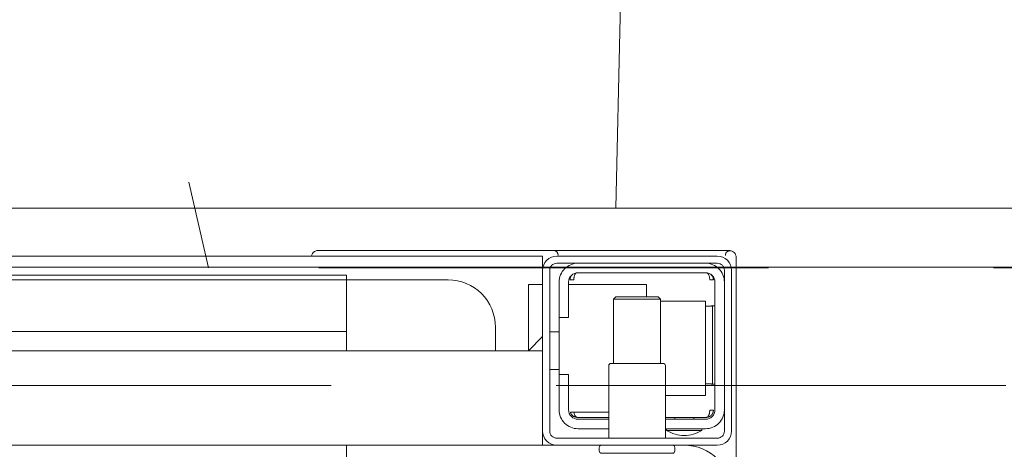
# Model space of a CAD drawing. Header units: millimetres. Extents: x 28291 to 177760, y -399809 to -170937.
# Tile 757 of 905: x 73942 to 73963, y -194623 to -194614. Entities that reach past the tile are written whole.
import ezdxf

# ---------------------------------------------------------------- set-up
doc = ezdxf.new("R2010")
doc.units = ezdxf.units.MM
doc.linetypes.add('HIDDEN2', pattern=[4.7625, 3.175, -1.5875])
doc.layers.get('0').update_dxf_attribs({"lineweight": 0})
doc.layers.add('!! 0_ Istn-okna - wymienione', color=9, linetype='Continuous', lineweight=13, true_color=0x808080)
doc.layers.add('!! 2 ZABUDOWA GK-MDF', color=7, linetype='Continuous', lineweight=13, true_color=0x7a7a7a)
doc.layers.add('!! 2_WYBURZENIA DO REMONTU', color=7, linetype='Continuous', lineweight=0, true_color=0x4d4d4d, plot=False)
doc.layers.add('!!_@ wypos sanit nd', color=7, linetype='Continuous', lineweight=0, plot=False)
doc.styles.add('TXT', font='simplex.shx')
doc.dimstyles.new('DIM50', dxfattribs={"dimscale": 5, "dimtxt": 2.5, "dimasz": 1.5, "dimexe": 0, "dimexo": 0, "dimgap": 0.5, "dimtad": 1, "dimdec": 4, "dimrnd": 0.5, "dimdsep": 46, "dimtxsty": 'TXT', "dimblk1": 'TICK1', "dimblk2": 'TICK1', "dimsah": 1, "dimcen": 0, "dimse1": 1, "dimse2": 1, "dimclrd": 1, "dimclre": 7, "dimclrt": 9, "dimadec": 0, "dimazin": 0, "dimtfac": 1, "dimtdec": 4, "dimtmove": 2, "dimatfit": 3, "dimldrblk": 'TICK1', "dimfxl": 1, "dimtolj": 1, "dimarcsym": 0})

# ---------------------------------------------------------------- blocks, each defined once
blk = doc.blocks.new('A$Cff2eaf8b')
for points in [[(-0.15993, -0.0325), (-0.17249, -0.0325, 0.405519), (-0.172, -0.032), (-0.172, -0.0313, 0.414214), (-0.1725, -0.0308), (-0.1875, -0.0308, 0.414214), (-0.188, -0.0313), (-0.188, -0.032, 0.405519), (-0.18751, -0.0325), (-0.19, -0.0325, -0.414214), (-0.2, -0.0225), (-0.2, 0.0575, -0.266001), (-0.19506, 0.06612)], [(-0.18625, -0.03562, 0.119096), (-0.19, -0.03454, 0.119096), (-0.19375, -0.03562)], [(-0.186, -0.034), (-0.186, -0.0493, 0.414214), (-0.1855, -0.0498), (-0.1745, -0.0498, 0.414214), (-0.174, -0.0493), (-0.174, -0.034)], [(-0.1985, -0.04, -0.414214), (-0.1945, -0.036), (-0.18625, -0.036), (-0.18625, -0.03562), (-0.19375, -0.03562), (-0.19375, -0.036)], [(-0.174, -0.036), (-0.1675, -0.036, -0.414214), (-0.1635, -0.04), (-0.16353, -0.0395)], [(-0.186, -0.038), (-0.1945, -0.038, 0.414214), (-0.1965, -0.04), (-0.1965, -0.067, 0.414214), (-0.1945, -0.069), (-0.1675, -0.069, 0.414214), (-0.1655, -0.067), (-0.1655, -0.0595), (-0.1635, -0.0595), (-0.1635, -0.04)], [(-0.1635, -0.0475), (-0.1655, -0.0475), (-0.1655, -0.04, 0.414214), (-0.1675, -0.038), (-0.174, -0.038)], [(-0.1945, -0.06193), (-0.19515, -0.06194), (-0.19542, -0.06194), (-0.1956, -0.06194), (-0.19567, -0.06194, 0.116465), (-0.19589, -0.062), (-0.19601, -0.06205), (-0.19601, -0.04535), (-0.19589, -0.0454, 0.116465), (-0.19567, -0.04546), (-0.19542, -0.04546), (-0.19515, -0.04546), (-0.1945, -0.04547)], [(-0.15, -0.0525), (-0.15, -0.0575, 0.414214), (-0.14, -0.0675), (-0.11847, -0.0675), (-0.11847, -0.0525)], [(-0.1675, -0.071, 0.414214), (-0.1635, -0.067), (-0.1635, -0.0595)], [(-0.1985, -0.067, 0.414214), (-0.1945, -0.071)], [(-0.20099, -0.0722, 0.198909), (-0.20056, -0.07326, 0.091301), (-0.20011, -0.07356)], [(-0.16237, -0.07369), (-0.1625, -0.07369), (-0.16269, -0.07369), (-0.16294, -0.07369), (-0.16323, -0.07369), (-0.16357, -0.07369), (-0.16393, -0.07369), (-0.16428, -0.07369), (-0.19771, -0.07369), (-0.19841, -0.07369), (-0.19903, -0.07369), (-0.19948, -0.07369), (-0.19961, -0.07369), (-0.19973, -0.07367), (-0.19984, -0.07365), (-0.20003, -0.07359, 0.517033), (-0.1987, -0.07266)], [(-0.1633, -0.0727, 0.412536), (-0.1623, -0.0737), (-0.11251, -0.0737), (-0.11222, -0.07367), (-0.11194, -0.07358), (-0.11168, -0.07345), (-0.11145, -0.07326), (-0.11126, -0.07304), (-0.11112, -0.07278), (-0.11104, -0.0725)]]:
    blk.add_lwpolyline(points, format="xyb")
for points in [[(-0.11847, -0.0325), (-0.11847, 0.0575), (0.11153, 0.0575), (0.11153, -0.0325)], [(-0.20099, -0.02721), (-0.20099, -0.0722)], [(-0.16, -0.0355), (-0.16, -0.0325), (0.16, -0.0325), (0.16, -0.0355)], [(-0.16, -0.0485), (-0.16, -0.0365)], [(-0.19478, -0.0384), (-0.186, -0.0384)], [(-0.192, -0.038), (-0.192, -0.0384)], [(-0.188, -0.038), (-0.188, -0.0384)], [(-0.16664, -0.0395), (-0.16666, -0.03934), (-0.16669, -0.03923), (-0.16672, -0.03912), (-0.16675, -0.03902), (-0.16679, -0.03892), (-0.16684, -0.03881), (-0.16689, -0.03872), (-0.16695, -0.03863), (-0.16702, -0.03855), (-0.1671, -0.03848), (-0.16718, -0.03843), (-0.16729, -0.0384), (-0.16718, -0.03841), (-0.16708, -0.03842), (-0.16696, -0.03845), (-0.16686, -0.03848), (-0.16677, -0.03851), (-0.16666, -0.03856), (-0.16657, -0.03861), (-0.16646, -0.03868), (-0.16636, -0.03876), (-0.16627, -0.03884), (-0.16618, -0.03894), (-0.1661, -0.03904), (-0.16603, -0.03915), (-0.16598, -0.03926), (-0.16593, -0.03938), (-0.16589, -0.0395), (-0.174, -0.0395)], [(-0.174, -0.0384), (-0.16722, -0.0384)], [(-0.185, -0.063), (-0.1945, -0.063), (-0.1945, -0.043), (-0.186, -0.043)], [(-0.19591, -0.04539), (-0.19602, -0.04539), (-0.19616, -0.04539), (-0.19632, -0.04539), (-0.1965, -0.04539)], [(-0.185, -0.0498), (-0.185, -0.06342), (-0.1845, -0.06392), (-0.1755, -0.06392), (-0.175, -0.06342), (-0.175, -0.0498)], [(-0.1615, -0.0485), (-0.1635, -0.0485)], [(0.16, -0.0555), (0.157, -0.0525), (0.16, -0.0525), (-0.16, -0.0525), (-0.157, -0.0525), (-0.16, -0.0555)], [(-0.157, -0.0525), (-0.157, -0.0665), (-0.16, -0.0665)], [(0.10602, -0.0525), (0.10602, -0.05658), (-0.11847, -0.05658)], [(-0.1615, -0.0565), (-0.1635, -0.0565)], [(-0.1965, -0.06201), (-0.19632, -0.06201), (-0.19616, -0.06201), (-0.19602, -0.06201), (-0.19591, -0.06201)], [(-0.175, -0.06342), (-0.185, -0.06342)], [(-0.182, -0.06392), (-0.182, -0.0665), (-0.1655, -0.0665)], [(-0.16636, -0.06865), (-0.16625, -0.06854), (-0.16619, -0.06847), (-0.16612, -0.06839), (-0.16606, -0.0683), (-0.16601, -0.0682), (-0.16596, -0.06811), (-0.16592, -0.06801), (-0.16589, -0.0679), (-0.16586, -0.0678), (-0.16584, -0.06769), (-0.16583, -0.06759), (-0.16583, -0.06749), (-0.16593, -0.0675), (-0.16607, -0.0675), (-0.1663, -0.0675), (-0.16641, -0.0675), (-0.16651, -0.0675), (-0.16661, -0.0675), (-0.16661, -0.0676), (-0.16662, -0.0677), (-0.16663, -0.0678), (-0.16664, -0.0679), (-0.16665, -0.068), (-0.16667, -0.06811), (-0.1667, -0.06821), (-0.16673, -0.06831), (-0.16676, -0.06841), (-0.1668, -0.06852), (-0.16685, -0.06862), (-0.1669, -0.06871), (-0.16697, -0.0688), (-0.16704, -0.06887), (-0.16712, -0.06893), (-0.16725, -0.069), (-0.19475, -0.069), (-0.19493, -0.0689), (-0.19501, -0.06882), (-0.19508, -0.06874), (-0.19513, -0.06865), (-0.19518, -0.06855), (-0.19522, -0.06846), (-0.19526, -0.06835), (-0.19529, -0.06825), (-0.19532, -0.06813), (-0.19534, -0.06803), (-0.19536, -0.06793), (-0.19537, -0.06783), (-0.19538, -0.06772), (-0.19539, -0.0676), (-0.19539, -0.0675), (-0.19617, -0.06751), (-0.19616, -0.06762), (-0.19615, -0.06772), (-0.19613, -0.06783), (-0.19611, -0.06793), (-0.19607, -0.06803), (-0.19603, -0.06813), (-0.19598, -0.06823), (-0.19593, -0.06832), (-0.19586, -0.06841), (-0.19579, -0.06849), (-0.19572, -0.06857), (-0.19563, -0.06865)], [(-0.03305, -0.0725), (-0.16, -0.0725), (-0.16, -0.0695)]]:
    blk.add_lwpolyline(points)
for points in [[(-0.2, -0.0695), (-0.2, -0.0355, -0.414214), (-0.197, -0.0325), (-0.163, -0.0325, -0.414214), (-0.16, -0.0355), (-0.16, -0.0695, -0.414214), (-0.163, -0.0725), (-0.197, -0.0725, -0.414214)], [(-0.1615, -0.0355), (-0.1615, -0.0695, -0.414214), (-0.163, -0.071), (-0.197, -0.071, -0.414214), (-0.1985, -0.0695), (-0.1985, -0.0355, -0.414214), (-0.197, -0.034), (-0.163, -0.034, -0.414214)]]:
    blk.add_lwpolyline(points, format="xyb", close=True)
for points in [[(-0.19467, -0.0384), (-0.19467, -0.0384), (-0.19467, -0.0384), (-0.19466, -0.0384), (-0.19466, -0.0384), (-0.19466, -0.0384), (-0.19466, -0.0384), (-0.19466, -0.0384), (-0.19466, -0.0384), (-0.19466, -0.0384), (-0.19466, -0.0384), (-0.19466, -0.0384), (-0.19466, -0.0384), (-0.19466, -0.0384), (-0.19466, -0.0384), (-0.19467, -0.0384), (-0.19467, -0.0384), (-0.19467, -0.0384), (-0.19467, -0.0384), (-0.19467, -0.0384), (-0.19468, -0.0384), (-0.19468, -0.0384), (-0.19468, -0.0384), (-0.19469, -0.0384), (-0.1947, -0.0384), (-0.19471, -0.0384), (-0.19471, -0.0384), (-0.19471, -0.0384), (-0.19471, -0.0384), (-0.19472, -0.0384), (-0.19472, -0.0384), (-0.19472, -0.0384), (-0.19472, -0.03841), (-0.19473, -0.03841), (-0.19473, -0.03841), (-0.19473, -0.03841), (-0.19473, -0.03841), (-0.19473, -0.03841), (-0.19474, -0.03841), (-0.19474, -0.03841), (-0.19474, -0.03841), (-0.19474, -0.03841), (-0.19474, -0.03841), (-0.19474, -0.03841), (-0.19475, -0.03841), (-0.19475, -0.03841), (-0.19475, -0.03841), (-0.19475, -0.03841), (-0.19476, -0.03841), (-0.19476, -0.03841), (-0.19476, -0.03841), (-0.19476, -0.03841), (-0.19477, -0.03842), (-0.19477, -0.03842), (-0.19477, -0.03842), (-0.19478, -0.03842), (-0.19479, -0.03842), (-0.19479, -0.03842), (-0.1948, -0.03843), (-0.19481, -0.03843), (-0.19481, -0.03843), (-0.19482, -0.03844), (-0.19483, -0.03844), (-0.19484, -0.03844), (-0.19484, -0.03845), (-0.19485, -0.03845), (-0.19486, -0.03845), (-0.19486, -0.03846), (-0.19487, -0.03846), (-0.19488, -0.03847), (-0.19489, -0.03847), (-0.19489, -0.03848), (-0.1949, -0.03848), (-0.19491, -0.03849), (-0.19491, -0.03849), (-0.19492, -0.0385), (-0.19493, -0.0385), (-0.19493, -0.03851), (-0.19494, -0.03851), (-0.19495, -0.03852), (-0.19495, -0.03852), (-0.19496, -0.03853), (-0.19497, -0.03854), (-0.19497, -0.03854), (-0.19498, -0.03855), (-0.19499, -0.03856), (-0.19499, -0.03856), (-0.195, -0.03857), (-0.19501, -0.03858), (-0.19501, -0.03859), (-0.19502, -0.03859), (-0.19503, -0.0386), (-0.19503, -0.03861), (-0.19504, -0.03862), (-0.19505, -0.03862), (-0.19505, -0.03863), (-0.19506, -0.03864), (-0.19507, -0.03865), (-0.19507, -0.03866), (-0.19508, -0.03867), (-0.19508, -0.03868), (-0.19509, -0.03869), (-0.1951, -0.03869), (-0.1951, -0.0387), (-0.19511, -0.03871), (-0.19511, -0.03872), (-0.19512, -0.03873), (-0.19512, -0.03874), (-0.19513, -0.03875), (-0.19514, -0.03876), (-0.19514, -0.03877), (-0.19515, -0.03878), (-0.19515, -0.03879), (-0.19516, -0.0388), (-0.19516, -0.03881), (-0.19517, -0.03882), (-0.19517, -0.03884), (-0.19518, -0.03885), (-0.19518, -0.03886), (-0.19519, -0.03887), (-0.1952, -0.03888), (-0.1952, -0.03889), (-0.19521, -0.0389), (-0.19521, -0.03891), (-0.19521, -0.03893), (-0.19522, -0.03894), (-0.19522, -0.03895), (-0.19523, -0.03896), (-0.19523, -0.03897), (-0.19524, -0.03899), (-0.19524, -0.039), (-0.19525, -0.03901), (-0.19525, -0.03902), (-0.19526, -0.03905), (-0.19527, -0.03907), (-0.19528, -0.0391), (-0.19528, -0.03912), (-0.19529, -0.03915), (-0.1953, -0.03918), (-0.19531, -0.0392), (-0.19531, -0.03923), (-0.19532, -0.03926), (-0.19532, -0.03928), (-0.19533, -0.03931), (-0.19533, -0.03933), (-0.19534, -0.03936), (-0.19534, -0.03939), (-0.19535, -0.03941), (-0.19535, -0.03944), (-0.19536, -0.03947), (-0.19536, -0.03949), (-0.19536, -0.03952), (-0.19537, -0.03955), (-0.19537, -0.03957), (-0.19537, -0.0396), (-0.19537, -0.03961), (-0.19537, -0.03962), (-0.19538, -0.03963), (-0.19538, -0.03963), (-0.19538, -0.03964), (-0.19538, -0.03965), (-0.19538, -0.03965), (-0.19538, -0.03966), (-0.19538, -0.03966), (-0.19538, -0.03967), (-0.19538, -0.03967), (-0.19538, -0.03968), (-0.19538, -0.03969), (-0.19538, -0.03969), (-0.19538, -0.0397), (-0.19538, -0.0397), (-0.19538, -0.0397), (-0.19538, -0.03971), (-0.19538, -0.03971), (-0.19538, -0.03972), (-0.19538, -0.03972), (-0.19538, -0.03972), (-0.19538, -0.03973), (-0.19538, -0.03973), (-0.19538, -0.03973), (-0.19538, -0.03974), (-0.19538, -0.03974), (-0.19538, -0.03974), (-0.19538, -0.03974), (-0.19538, -0.03975), (-0.19538, -0.03975), (-0.19538, -0.03975), (-0.19538, -0.03976), (-0.19538, -0.03976), (-0.19538, -0.03977), (-0.19538, -0.03977), (-0.19539, -0.03978), (-0.19539, -0.03978), (-0.19539, -0.03979), (-0.19539, -0.03979), (-0.19539, -0.03979), (-0.19539, -0.0398), (-0.19539, -0.0398), (-0.19539, -0.03981), (-0.19539, -0.03981), (-0.19539, -0.03982), (-0.19538, -0.03982), (-0.19538, -0.03983), (-0.19538, -0.03983), (-0.19538, -0.03984), (-0.19538, -0.03984), (-0.19538, -0.03984), (-0.19538, -0.03985), (-0.19538, -0.03986), (-0.19538, -0.03986), (-0.19538, -0.03987), (-0.19538, -0.03987), (-0.19538, -0.03987), (-0.19538, -0.03988), (-0.19538, -0.03988), (-0.19538, -0.03989), (-0.19538, -0.03989), (-0.19538, -0.03989), (-0.19538, -0.03989), (-0.19538, -0.0399), (-0.19538, -0.0399), (-0.19539, -0.0399), (-0.19539, -0.0399), (-0.19539, -0.0399), (-0.19539, -0.0399), (-0.19539, -0.0399), (-0.19539, -0.03991), (-0.1954, -0.03991), (-0.1954, -0.03991), (-0.1954, -0.03991), (-0.1954, -0.03991), (-0.1954, -0.03991), (-0.19541, -0.03991), (-0.19541, -0.03991), (-0.19542, -0.03991), (-0.19542, -0.03991), (-0.19543, -0.0399), (-0.19544, -0.0399), (-0.19545, -0.0399), (-0.19545, -0.0399), (-0.19546, -0.0399), (-0.19546, -0.0399), (-0.19547, -0.0399), (-0.19547, -0.0399), (-0.19548, -0.0399), (-0.19549, -0.0399), (-0.1955, -0.0399), (-0.1955, -0.0399), (-0.19551, -0.0399), (-0.19552, -0.0399), (-0.19553, -0.0399), (-0.19554, -0.0399), (-0.19555, -0.0399), (-0.19556, -0.0399), (-0.19557, -0.0399), (-0.19558, -0.0399), (-0.19559, -0.0399), (-0.19561, -0.0399), (-0.19564, -0.0399), (-0.19566, -0.0399), (-0.19568, -0.0399), (-0.1957, -0.0399), (-0.19574, -0.0399), (-0.19576, -0.0399), (-0.19578, -0.0399), (-0.19595, -0.0399), (-0.19596, -0.0399), (-0.19598, -0.0399), (-0.19599, -0.0399), (-0.19601, -0.0399), (-0.19602, -0.0399), (-0.19603, -0.0399), (-0.19604, -0.0399), (-0.19605, -0.0399), (-0.19606, -0.0399), (-0.19607, -0.0399), (-0.19608, -0.0399), (-0.19609, -0.0399), (-0.1961, -0.0399), (-0.19611, -0.0399), (-0.19612, -0.0399), (-0.19613, -0.03989), (-0.19614, -0.03989), (-0.19614, -0.03989), (-0.19615, -0.03989), (-0.19615, -0.03989), (-0.19615, -0.03989), (-0.19615, -0.03989), (-0.19616, -0.03989), (-0.19616, -0.03989), (-0.19616, -0.03989), (-0.19616, -0.0399), (-0.19616, -0.0399), (-0.19616, -0.0399), (-0.19616, -0.0399), (-0.19616, -0.0399), (-0.19617, -0.0399), (-0.19617, -0.03991), (-0.19617, -0.03991), (-0.19617, -0.03991), (-0.19617, -0.03991), (-0.19617, -0.03991), (-0.19617, -0.03991), (-0.19617, -0.03991), (-0.19617, -0.03991), (-0.19617, -0.03991), (-0.19617, -0.03991), (-0.19617, -0.0399), (-0.19617, -0.0399), (-0.19617, -0.0399), (-0.19617, -0.03989), (-0.19617, -0.03989), (-0.19617, -0.03989), (-0.19617, -0.03988), (-0.19617, -0.03987), (-0.19617, -0.03986), (-0.19617, -0.03985), (-0.19617, -0.03984), (-0.19617, -0.03984), (-0.19617, -0.03984), (-0.19617, -0.03983), (-0.19617, -0.03983), (-0.19617, -0.03982), (-0.19617, -0.03982), (-0.19617, -0.03981), (-0.19616, -0.0398), (-0.19616, -0.03979), (-0.19616, -0.03979), (-0.19616, -0.03978), (-0.19616, -0.03978), (-0.19616, -0.03977), (-0.19616, -0.03977), (-0.19616, -0.03977), (-0.19616, -0.03976), (-0.19616, -0.03976), (-0.19616, -0.03975), (-0.19616, -0.03975), (-0.19616, -0.03974), (-0.19616, -0.03974), (-0.19616, -0.03973), (-0.19616, -0.03973), (-0.19616, -0.03972), (-0.19616, -0.03972), (-0.19616, -0.03972), (-0.19616, -0.03972), (-0.19616, -0.03971), (-0.19616, -0.03971), (-0.19616, -0.0397), (-0.19615, -0.0397), (-0.19615, -0.0397), (-0.19615, -0.03969), (-0.19615, -0.03969), (-0.19615, -0.03968), (-0.19615, -0.03967), (-0.19615, -0.03967), (-0.19615, -0.03966), (-0.19615, -0.03966), (-0.19615, -0.03965), (-0.19615, -0.03964), (-0.19614, -0.03964), (-0.19614, -0.03963), (-0.19614, -0.03962), (-0.19614, -0.03962), (-0.19614, -0.03961), (-0.19614, -0.0396), (-0.19614, -0.03959), (-0.19613, -0.03958), (-0.19613, -0.03958), (-0.19613, -0.03957), (-0.19613, -0.03955), (-0.19612, -0.03954), (-0.19612, -0.03952), (-0.19611, -0.0395), (-0.19611, -0.03949), (-0.1961, -0.03947), (-0.1961, -0.03945), (-0.19609, -0.03944), (-0.19609, -0.03942), (-0.19608, -0.03941), (-0.19608, -0.03939), (-0.19607, -0.03937), (-0.19607, -0.03936), (-0.19606, -0.03934), (-0.19605, -0.03933), (-0.19605, -0.03931), (-0.19604, -0.0393), (-0.19603, -0.03928), (-0.19603, -0.03927), (-0.19602, -0.03925), (-0.19601, -0.03923), (-0.196, -0.03922), (-0.196, -0.0392), (-0.19599, -0.03919), (-0.19598, -0.03918), (-0.19597, -0.03916), (-0.19596, -0.03915), (-0.19596, -0.03913), (-0.19595, -0.03912), (-0.19594, -0.0391), (-0.19593, -0.03909), (-0.19592, -0.03907), (-0.19591, -0.03906), (-0.1959, -0.03905), (-0.19589, -0.03903), (-0.19588, -0.03902), (-0.19587, -0.03901), (-0.19586, -0.03899), (-0.19585, -0.03898), (-0.19584, -0.03897), (-0.19583, -0.03895), (-0.19582, -0.03894), (-0.19581, -0.03893), (-0.1958, -0.03891), (-0.19579, -0.0389), (-0.19577, -0.03889), (-0.19576, -0.03888), (-0.19575, -0.03886), (-0.19574, -0.03885), (-0.19573, -0.03884), (-0.19572, -0.03883), (-0.1957, -0.03882), (-0.19569, -0.0388), (-0.19568, -0.03879), (-0.19567, -0.03878), (-0.19565, -0.03877), (-0.19564, -0.03876), (-0.19563, -0.03875), (-0.19562, -0.03874), (-0.1956, -0.03873), (-0.19559, -0.03872), (-0.19558, -0.03871), (-0.19556, -0.0387), (-0.19555, -0.03869), (-0.19554, -0.03868), (-0.19552, -0.03867), (-0.19551, -0.03866), (-0.19549, -0.03865), (-0.19548, -0.03864), (-0.19547, -0.03863), (-0.19545, -0.03862), (-0.19544, -0.03861), (-0.19542, -0.0386), (-0.19541, -0.0386), (-0.19539, -0.03859), (-0.19538, -0.03858), (-0.19536, -0.03857), (-0.19535, -0.03856), (-0.19533, -0.03856), (-0.19532, -0.03855), (-0.1953, -0.03854), (-0.19529, -0.03853), (-0.19527, -0.03853), (-0.19526, -0.03852), (-0.19524, -0.03851), (-0.19522, -0.03851), (-0.19521, -0.0385), (-0.19519, -0.0385), (-0.19518, -0.03849), (-0.19516, -0.03848), (-0.19515, -0.03848), (-0.19513, -0.03847), (-0.19511, -0.03847), (-0.1951, -0.03846), (-0.19508, -0.03846), (-0.19506, -0.03845), (-0.19505, -0.03845), (-0.19503, -0.03845), (-0.19502, -0.03844), (-0.195, -0.03844), (-0.19498, -0.03843), (-0.19497, -0.03843), (-0.19495, -0.03843), (-0.19493, -0.03842), (-0.19492, -0.03842), (-0.19491, -0.03842), (-0.1949, -0.03842), (-0.19489, -0.03842), (-0.19488, -0.03842), (-0.19487, -0.03841), (-0.19486, -0.03841), (-0.19485, -0.03841), (-0.19484, -0.03841), (-0.19483, -0.03841), (-0.19481, -0.03841), (-0.1948, -0.03841), (-0.19479, -0.03841), (-0.19479, -0.03841), (-0.19478, -0.03841), (-0.19478, -0.0384), (-0.19477, -0.0384), (-0.19477, -0.0384), (-0.19476, -0.0384), (-0.19475, -0.0384), (-0.19474, -0.0384), (-0.19474, -0.0384), (-0.19473, -0.0384), (-0.19473, -0.0384), (-0.19471, -0.0384), (-0.19471, -0.0384), (-0.1947, -0.0384), (-0.1947, -0.0384), (-0.19469, -0.0384), (-0.19469, -0.0384), (-0.19469, -0.0384), (-0.19469, -0.0384), (-0.19468, -0.0384), (-0.19468, -0.0384), (-0.19468, -0.0384), (-0.19468, -0.0384), (-0.19467, -0.0384), (-0.19467, -0.0384), (-0.19467, -0.0384)], [(-0.11847, -0.0685), (0.11153, -0.0685), (0.11153, -0.0675), (-0.11847, -0.0675)]]:
    blk.add_lwpolyline(points, close=True)
blk = doc.blocks.new('A$C6ce7c513')
at = {"lineweight": 0}
for points in [[(-0.17548, -0.00049), (-0.17646, -0.04094), (-0.1772, -0.08064), (-0.1777, -0.11986), (-0.17794, -0.15833), (-0.17819, -0.23404), (-0.17819, -0.30902)], [(-0.17548, -0.00049), (0.17547, -0.00049)]]:
    blk.add_lwpolyline(points, dxfattribs=at)
blk = doc.blocks.new('TICK1')
at = {"color": 0}
for p, q in [((0, -1.4), (0, 1.4)), ((0, 0), (-1, 0))]:
    blk.add_line(p, q, dxfattribs=at)
at = {"color": 2}
blk.add_line((-1, -1), (1, 1), dxfattribs=at)
blk = doc.blocks.new('*D1913')
at = {"layer": '!! 0_ Istn-okna - wymienione', "color": 1, "lineweight": -2, "transparency": 16777216}
blk.add_line((73777.923, -194606.38), (74084.923, -194606.38), dxfattribs=at)
at = {"layer": 'DEFPOINTS', "color": 0, "transparency": 16777216}
for p in [(74092.423, -194606.38), (73770.423, -194639.588), (74092.423, -194639.588)]:
    blk.add_point(p, dxfattribs=at)
at = {"layer": '!! 0_ Istn-okna - wymienione', "color": 1, "lineweight": -2, "transparency": 16777216, "xscale": 7.5, "yscale": 7.5, "zscale": 7.5, "rotation": 180}
blk.add_blockref('TICK1', (73770.423, -194606.38), dxfattribs=at)
at = {"layer": '!! 0_ Istn-okna - wymienione', "color": 1, "lineweight": -2, "transparency": 16777216, "xscale": 7.5, "yscale": 7.5, "zscale": 7.5}
blk.add_blockref('TICK1', (74092.423, -194606.38), dxfattribs=at)
at = {"layer": '!! 0_ Istn-okna - wymienione', "color": 9, "transparency": 16777216, "insert": (73931.423, -194597.63), "char_height": 12.5, "attachment_point": 5, "style": 'TXT'}
blk.add_mtext('\\A1;322', dxfattribs=at)

msp = doc.modelspace()

# ---------------------------------------------------------------- linework, layer by layer
at = {"layer": '!! 2 ZABUDOWA GK-MDF'}
for points in [[(73782.42327, -194618.3383), (74092.42327, -194618.3383)], [(73782.42327, -194619.5883), (74092.42327, -194619.5883)]]:
    msp.add_lwpolyline(points, dxfattribs=at)
at = {"layer": '!! 2_WYBURZENIA DO REMONTU', "linetype": 'HIDDEN2', "ltscale": 3}
for p, q in [((73942.71611, -194603.87186), (73946.34981, -194619.60527)), ((73972.49674, -194619.60527), (73946.34981, -194619.60527)), ((73939.42327, -194622.0883), (73979.42327, -194622.0883))]:
    msp.add_line(p, q, dxfattribs=at)
msp.add_lwpolyline([(73887.42327, -194619.5883), (73987.42327, -194619.5883)])

# ---------------------------------------------------------------- block references
at = {"layer": '!! 0_ Istn-okna - wymienione', "xscale": 100, "yscale": 100, "zscale": 100, "rotation": 180}
msp.add_blockref('A$C6ce7c513', (73937.4231, -194618.3873), dxfattribs=at)
at = {"layer": '!!_@ wypos sanit nd', "xscale": 100, "yscale": 100, "zscale": 100, "rotation": 180}
msp.add_blockref('A$Cff2eaf8b', (73937.4231, -194626.6053), dxfattribs=at)

# ---------------------------------------------------------------- dimensions: what is measured, and where the dimension line sits
at = {"layer": '!! 0_ Istn-okna - wymienione'}
dim = msp.add_linear_dim(base=(74092.42327, -194606.38034), p1=(73770.42327, -194639.5883), p2=(74092.42327, -194639.5883), dimstyle='DIM50', dxfattribs=at)
dim.commit()
dim.dimension.update_dxf_attribs({"geometry": '*D1913', "text_midpoint": (73931.42327, -194597.63034)})

doc.saveas('drawing.dxf')
